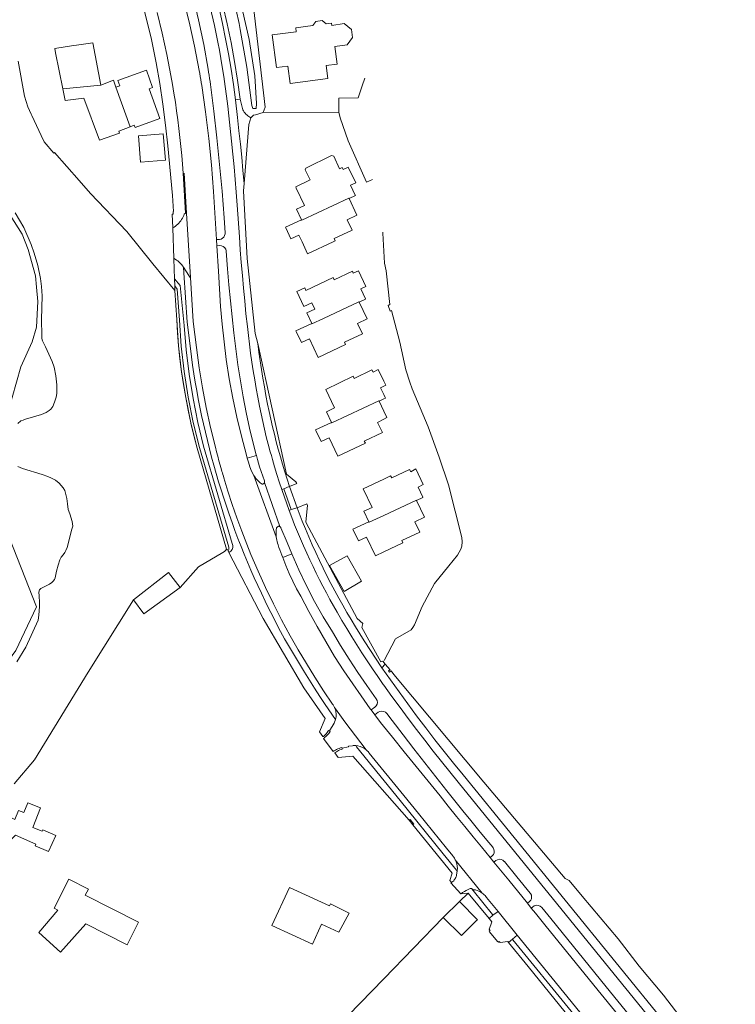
# Model space of a CAD drawing. Header units: metres. Extents: x 89888 to 94270, y 464165 to 468904.
# Tile 333 of 369: x 93409 to 93587, y 467060 to 467305. Entities that reach past the tile are written whole.
import ezdxf

# ---------------------------------------------------------------- set-up
doc = ezdxf.new("R2010")
doc.units = ezdxf.units.M
for name, color, linetype, lineweight in [('B_BEBOUWINGSGRENS_0', 251, 'CONTINUOUS', 13), ('B_TUSSENMUUR_0', 251, 'CONTINUOUS', 13), ('G_GRENS_ALGEMEEN_0', 251, 'CONTINUOUS', 13), ('T_CULTUURGRENS_0', 251, 'CONTINUOUS', 13), ('T_HAAG_LIJN_0', 251, 'CONTINUOUS', 13), ('T_HEK_LIJN_0', 251, 'CONTINUOUS', 13), ('V_WEGGRENS_0', 251, 'CONTINUOUS', 13), ('W_WALBESCHERMING_LIJN_0', 251, 'CONTINUOUS', 13), ('W_WATERGRENS_0', 251, 'CONTINUOUS', 13)]:
    doc.layers.add(name, color=color, linetype=linetype, lineweight=lineweight)

msp = doc.modelspace()

# ---------------------------------------------------------------- linework, layer by layer
at = {"layer": 'B_BEBOUWINGSGRENS_0'}
for p, q in [((93490.15, 467304.27), (93487.08, 467303.83)), ((93514.79, 467081.99), (93518.8, 467085.96))]:
    msp.add_line(p, q, dxfattribs=at)
for points in [[(93487.08, 467303.83), (93487, 467304.42), (93485.69, 467304.25), (93484.66, 467305.01), (93483.13, 467304.81), (93482.35, 467303.81), (93478.09, 467303.25), (93478.22, 467302.26), (93472.27, 467301.48), (93473.34, 467293.34), (93476.1, 467293.71), (93476.7, 467289.34), (93486.1, 467290.6), (93485.69, 467293.87), (93488.37, 467294.22), (93487.79, 467298.55), (93490.89, 467299), (93492.23, 467300.79), (93491.99, 467302.83), (93490.15, 467304.27)], [(93423.57, 467298.93), (93422.86, 467298.84), (93418.18, 467298.1), (93418.4, 467297), (93420.19, 467288.04)], [(93429.66, 467289), (93427.68, 467299.47), (93423.57, 467298.93)], [(93436.93, 467278.59), (93437.96, 467279.01), (93438.14, 467278.47), (93444.34, 467280.68), (93441.68, 467288.02), (93442.49, 467288.35), (93440.95, 467292.66), (93433.88, 467290.14), (93434.35, 467288.8), (93433.38, 467288.45)], [(93433.38, 467288.45), (93432.76, 467290.19), (93429.66, 467289)], [(93420.19, 467288.04), (93420.77, 467285.15), (93425.38, 467285.72), (93429.28, 467275.31), (93434.26, 467277.03), (93434.08, 467277.49), (93436.93, 467278.59)], [(93438.96, 467276.33), (93439.52, 467269.8), (93445.69, 467270.34), (93445.12, 467276.87), (93438.96, 467276.33)], [(93488.99, 467268.18), (93487.55, 467271.28), (93487.01, 467271.5), (93480.6, 467268.34), (93480.47, 467267.87), (93481.72, 467265.41), (93478.08, 467263.68), (93478.23, 467263.37), (93480.26, 467259.07), (93478.28, 467258.13), (93479.52, 467255.5)], [(93491.35, 467260.77), (93492.93, 467261.52), (93492.87, 467261.64), (93491.71, 467264.09), (93493.01, 467264.71), (93491.16, 467268.59), (93489.85, 467267.97), (93489.61, 467268.47), (93488.99, 467268.18)], [(93479.67, 467250), (93481.05, 467247.04), (93487.39, 467250), (93487.91, 467250.24), (93487.67, 467250.8), (93492.14, 467252.91), (93490.9, 467255.51), (93493.3, 467256.62), (93491.35, 467260.77)], [(93479.52, 467255.5), (93475.56, 467253.62), (93475.62, 467253.5), (93476.91, 467250.73), (93478.9, 467251.66), (93479.67, 467250)], [(93493.88, 467234.98), (93495.47, 467235.74), (93495.41, 467235.87), (93494.25, 467238.32), (93495.54, 467238.93), (93493.71, 467242.83), (93492.41, 467242.22), (93492.18, 467242.72), (93487.68, 467240.58), (93487.42, 467241.13), (93480.64, 467237.92)], [(93480.64, 467237.92), (93480.33, 467238.59), (93478.34, 467237.65), (93480.1, 467233.92), (93482.09, 467234.86), (93482.82, 467233.3), (93480.83, 467232.37), (93482.08, 467229.72)], [(93483.67, 467221.28), (93490.49, 467224.5), (93490.23, 467225.05), (93494.68, 467227.15), (93493.46, 467229.72), (93495.84, 467230.85), (93493.88, 467234.98)], [(93482.08, 467229.72), (93478.13, 467227.85), (93478.19, 467227.73), (93479.49, 467224.96), (93481.49, 467225.9), (93483.67, 467221.28)], [(93500, 467212.03), (93499.19, 467213.73), (93500, 467214.12), (93500.48, 467214.35), (93500, 467215.36), (93498.62, 467218.24), (93497.33, 467217.61), (93497.05, 467218.19), (93492.61, 467216.05), (93492.35, 467216.58), (93485.54, 467213.3), (93487.73, 467208.69), (93485.74, 467207.75), (93487, 467205.11)], [(93498.81, 467210.41), (93500, 467210.95), (93500.42, 467211.14), (93500.37, 467211.26), (93500, 467212.03)], [(93500, 467205.91), (93500.77, 467206.29), (93500, 467207.91), (93498.81, 467210.41)], [(93487, 467205.11), (93483.02, 467203.22), (93483.08, 467203.1), (93484.41, 467200.34)], [(93484.41, 467200.34), (93486.4, 467201.26), (93488.58, 467196.67), (93495.41, 467199.9), (93495.15, 467200.46), (93499.63, 467202.57), (93498.41, 467205.12), (93500, 467205.91)], [(93508.16, 467185.67), (93509.74, 467186.43), (93509.68, 467186.55), (93508.53, 467189), (93509.81, 467189.63), (93507.96, 467193.52), (93506.71, 467192.85), (93506.42, 467193.4), (93501.96, 467191.28), (93501.7, 467191.83), (93500, 467191.02)], [(93500, 467191.02), (93494.86, 467188.59), (93497.06, 467183.97), (93495.07, 467183.03), (93496.31, 467180.39)], [(93496.31, 467180.39), (93492.33, 467178.52), (93492.38, 467178.4), (93493.69, 467175.64), (93495.69, 467176.58), (93497.89, 467171.94), (93500, 467172.94), (93504.72, 467175.19), (93504.48, 467175.74), (93508.93, 467177.85), (93507.72, 467180.42), (93510.1, 467181.55), (93508.16, 467185.67)], [(93490.87, 467171.89), (93486.51, 467169.51), (93490.13, 467163.05), (93494.45, 467165.64), (93490.87, 467171.89)], [(93437.76, 467161.02), (93446.49, 467167.78), (93449.37, 467164.08)], [(93449.37, 467164.08), (93440.35, 467157.5), (93437.76, 467161.02)], [(93403.73, 467102.54), (93399.68, 467098.09), (93403.18, 467094.98), (93407.18, 467099.48), (93406.28, 467100.28), (93408.42, 467102.47), (93413.51, 467100.25), (93413.32, 467099.8), (93416.6, 467098.41), (93418.44, 467102.37), (93415.23, 467103.83), (93415.05, 467103.42), (93412.72, 467104.4), (93414.65, 467109.22), (93411.47, 467110.5), (93410.52, 467108.1), (93409.2, 467108.58), (93408.27, 467106.35), (93406.66, 467107.07), (93405.24, 467103.89), (93404.24, 467102.83), (93404.1, 467102.95), (93403.73, 467102.54)], [(93421.7, 467091.51), (93418.05, 467084.28), (93418.93, 467083.81), (93414.24, 467078.29), (93419.63, 467073.39), (93425.91, 467080.4), (93436.18, 467075.17), (93439.04, 467080.81), (93425.78, 467087.55), (93426.54, 467089.05), (93421.7, 467091.51)], [(93486.53, 467084.87), (93476.53, 467089.48), (93472.17, 467079.97), (93482.27, 467075.33), (93484.51, 467080.33), (93488.85, 467078.35), (93491.35, 467083.09), (93486.78, 467085.38), (93486.53, 467084.87)], [(93518.8, 467085.96), (93523.27, 467081.44), (93523.05, 467081.22), (93519.28, 467077.49), (93514.79, 467081.99)]]:
    msp.add_lwpolyline(points, dxfattribs=at)
at = {"layer": 'B_TUSSENMUUR_0'}
for p, q in [((93429.66, 467289), (93420.19, 467288.04)), ((93433.38, 467288.45), (93436.93, 467278.59))]:
    msp.add_line(p, q, dxfattribs=at)
for points in [[(93491.35, 467260.77), (93491.29, 467260.9), (93479.58, 467255.37), (93479.52, 467255.5)], [(93482.08, 467229.72), (93482.14, 467229.6), (93484.98, 467230.94), (93493.81, 467235.11), (93493.88, 467234.98)], [(93487, 467205.11), (93487.06, 467204.98), (93498.77, 467210.5), (93498.81, 467210.41)], [(93496.31, 467180.39), (93496.36, 467180.27), (93500, 467181.99), (93508.1, 467185.8), (93508.16, 467185.67)]]:
    msp.add_lwpolyline(points, dxfattribs=at)
at = {"layer": 'G_GRENS_ALGEMEEN_0'}
for p, q in [((93448.05, 467237.89), (93448.01, 467239.05)), ((93518.8, 467085.96), (93521, 467088.07))]:
    msp.add_line(p, q, dxfattribs=at)
at = {"layer": 'T_CULTUURGRENS_0'}
for points in [[(93449.85, 467351.78), (93448.98, 467353.5), (93447.99, 467353.55), (93447.49, 467353.14), (93448.08, 467351.58), (93450.25, 467346.71), (93451.43, 467343.86), (93453.03, 467339.99), (93455.38, 467334.44), (93457.29, 467329.31), (93458.82, 467324.3), (93460.62, 467318.57), (93462.57, 467311.03), (93464.01, 467304.28), (93464.26, 467302.84), (93465.97, 467293.4), (93467.21, 467283.93), (93467.43, 467283.12), (93468.22, 467283.17), (93468.31, 467284.43), (93467.94, 467291.26), (93466.53, 467300.31), (93464.98, 467307.21), (93463.66, 467312.87)], [(93352.82, 467081.26), (93362.8, 467091.61), (93379.64, 467109.08), (93408.5, 467148.36), (93410.66, 467152.94), (93413.64, 467159.23), (93406.01, 467178.65), (93404.37, 467184.03), (93404.17, 467186.7), (93403.85, 467191), (93406.5, 467207.47), (93409.73, 467218.94), (93412.6, 467225.13), (93413.62, 467228.82), (93413.97, 467235.15), (93413.63, 467238.74), (93413.37, 467241.58), (93411.59, 467248.11), (93410.83, 467250), (93410.04, 467251.94), (93404.47, 467260.66), (93399.48, 467265.54), (93395.88, 467272.54)], [(93461.28, 467173.19), (93461.12, 467173.49), (93461.01, 467173.44), (93460.9, 467173.59)]]:
    msp.add_lwpolyline(points, dxfattribs=at)
at = {"layer": 'T_HAAG_LIJN_0'}
msp.add_line((93470.03, 467282.13), (93488.81, 467282.27), dxfattribs=at)
msp.add_lwpolyline([(93514.79, 467081.99), (93500, 467066.75), (93473.6, 467039.53)], dxfattribs=at)
at = {"layer": 'T_HEK_LIJN_0'}
msp.add_line((93516.69, 467090.58), (93519.15, 467087.89), dxfattribs=at)
msp.add_lwpolyline([(93499.26, 467145.59), (93494.54, 467154.08), (93494.82, 467155.06)], dxfattribs=at)
at = {"layer": 'V_WEGGRENS_0'}
for p, q in [((93463.1, 467285.34), (93464.24, 467285.48)), ((93450.94, 467257.15), (93450.33, 467267.09)), ((93450.69, 467257.11), (93450.94, 467257.15)), ((93451.93, 467241.17), (93450.94, 467257.15)), ((93447.5, 467253.49), (93447.75, 467245.9)), ((93458.36, 467250.55), (93458.46, 467249.05)), ((93447.94, 467240.78), (93448.01, 467239.05)), ((93468.31, 467196.84), (93466.05, 467196.17)), ((93466.05, 467196.17), (93466.32, 467195.23)), ((93468.57, 467195.92), (93468.31, 467196.84)), ((93467.65, 467191.92), (93473.24, 467176.64)), ((93474.15, 467179.22), (93470.34, 467190.16)), ((93475.17, 467188.62), (93474.61, 467188.42)), ((93474.61, 467188.42), (93476.43, 467183.23)), ((93475.17, 467188.62), (93477, 467183.44)), ((93478.45, 467183.86), (93476.54, 467189.16)), ((93476.43, 467183.23), (93477, 467183.44)), ((93477, 467183.44), (93478.45, 467183.86)), ((93461.28, 467173.19), (93461.49, 467172.78)), ((93477.13, 467172.45), (93474.85, 467171.47)), ((93499.74, 467145.7), (93499.26, 467145.59)), ((93499.53, 467144.08), (93500.37, 467144.98)), ((93496.84, 467133.59), (93497.73, 467132.39)), ((93506.27, 467106.16), (93507.19, 467105.04)), ((93526.44, 467096.93), (93527.38, 467095.76)), ((93524.49, 467088.06), (93517.76, 467096.35)), ((93516.81, 467090.69), (93516.69, 467090.58)), ((93519.15, 467087.89), (93521, 467088.07)), ((93521, 467088.07), (93526.18, 467081.77)), ((93522.21, 467088.72), (93521.77, 467089.17)), ((93535.72, 467085.52), (93536.67, 467084.35)), ((93526.18, 467081.77), (93527.14, 467082.57)), ((93528.41, 467083.47), (93527.14, 467082.57)), ((93533.16, 467077.59), (93528.41, 467083.47)), ((93533.16, 467077.59), (93531.96, 467076.62)), ((93531.96, 467076.62), (93531, 467075.8)), ((93532.11, 467076.44), (93531.96, 467076.62))]:
    msp.add_line(p, q, dxfattribs=at)
for points in [[(93464.24, 467285.48), (93463.6, 467290.19), (93462.86, 467294.88), (93462.01, 467299.55), (93461.06, 467304.2), (93460, 467308.83), (93458.78, 467313.25), (93457.53, 467317.67), (93456.26, 467322.08), (93454.97, 467326.49), (93453.65, 467330.88), (93452.15, 467334.81), (93450.58, 467338.7), (93448.94, 467342.56), (93447.21, 467346.39), (93445.41, 467350.19), (93444.27, 467352.22), (93444.22, 467354.27), (93445.34, 467356.19), (93444.17, 467358.79)], [(93439.04, 467356.45), (93439.29, 467355.88), (93442.07, 467350.14), (93444.7, 467344.33), (93447.17, 467338.45), (93449.47, 467332.5), (93451.62, 467326.5), (93453.09, 467322.01), (93454.45, 467317.49), (93455.71, 467312.95), (93456.85, 467308.37), (93457.89, 467303.76), (93458.31, 467301.73), (93458.72, 467299.69), (93459.1, 467297.65), (93459.47, 467295.6), (93459.82, 467293.55)], [(93440.81, 467357.57), (93442.64, 467353.72), (93445.1, 467348.46), (93447.44, 467343.14), (93449.65, 467337.77), (93451.73, 467332.34), (93453.67, 467326.87), (93455.14, 467322.41), (93456.49, 467317.92), (93457.73, 467313.39), (93458.87, 467308.84), (93459.89, 467304.26), (93460.66, 467300.5), (93461.37, 467296.72), (93462.01, 467292.94), (93462.59, 467289.14), (93463.1, 467285.34)], [(93434, 467352.93), (93436.33, 467348.1), (93438.64, 467343.09), (93440.82, 467338.01), (93442.86, 467332.88), (93444.78, 467327.7), (93446.56, 467322.47), (93448.4, 467316.59), (93450.08, 467310.65), (93451.59, 467304.68), (93452.93, 467298.66), (93454.1, 467292.6)], [(93456.32, 467292.95), (93455.24, 467299.09), (93453.96, 467305.18), (93452.49, 467311.23), (93450.83, 467317.23), (93448.99, 467323.18), (93447.28, 467328.22), (93445.44, 467333.22), (93443.47, 467338.16), (93441.38, 467343.05), (93439.17, 467347.89), (93436.92, 467352.66), (93436.88, 467352.75), (93436.83, 467352.83), (93436.77, 467352.92), (93436.71, 467352.99), (93436.65, 467353.07)], [(93432.65, 467331.42), (93434.47, 467326.78), (93436.15, 467322.09), (93437.69, 467317.35), (93439.35, 467311.71), (93440.86, 467306.03), (93442.21, 467300.3), (93443.42, 467294.55), (93444.31, 467289.4), (93445.08, 467284.23), (93445.74, 467279.05), (93446.29, 467273.86), (93447.42, 467261.52), (93447.67, 467257.54), (93447.61, 467257.54), (93447.65, 467256.88), (93447.34, 467256.86), (93447.5, 467253.49)], [(93466.71, 467316.72), (93466.95, 467313.57), (93467.24, 467311.41), (93467.84, 467306.26), (93470.47, 467283.53), (93470.03, 467282.13)], [(93450.69, 467257.11), (93450.1, 467267.08), (93449.93, 467269.29), (93449.74, 467271.51), (93449.54, 467273.73), (93449.3, 467275.94), (93449.05, 467278.15), (93448.77, 467280.36), (93448.48, 467282.56), (93448.16, 467284.76), (93447.82, 467286.96), (93447.46, 467289.16), (93447.08, 467291.35), (93446.05, 467296.62), (93444.9, 467301.86), (93443.62, 467307.07)], [(93454.1, 467292.6), (93454.23, 467291.86), (93454.36, 467291.11), (93454.49, 467290.37), (93454.61, 467289.62), (93454.73, 467288.87), (93455.68, 467282.31), (93456.48, 467275.73), (93457.14, 467269.14), (93457.65, 467262.53), (93458.03, 467255.91), (93458.36, 467250.55)], [(93460.52, 467251.99), (93460.52, 467252.03), (93460.52, 467252.08), (93460.52, 467252.13), (93460.52, 467252.18), (93460.52, 467252.23), (93460.27, 467255.96), (93459.77, 467262.61), (93459.18, 467269.25), (93458.51, 467275.89), (93457.75, 467282.52), (93456.9, 467289.13), (93456.79, 467289.9), (93456.68, 467290.66), (93456.56, 467291.43), (93456.44, 467292.19), (93456.32, 467292.95)], [(93472.03, 467196.86), (93471.77, 467197.78), (93471.26, 467199.67), (93470.78, 467201.55), (93470.32, 467203.45), (93469.89, 467205.34), (93469.48, 467207.24), (93469.09, 467209.15), (93468.67, 467211.34), (93468.27, 467213.53), (93467.89, 467215.72), (93467.53, 467217.92), (93467.2, 467220.12), (93466.88, 467222.33), (93466.59, 467224.53), (93466.32, 467226.74), (93466.07, 467228.96), (93465.73, 467232.13), (93465.4, 467235.3), (93465.1, 467238.48), (93464.82, 467241.66), (93464.56, 467244.84), (93464.32, 467248.03), (93464.11, 467251.21), (93463.57, 467259.16), (93463.32, 467262.33), (93463.06, 467265.5), (93462.78, 467268.67), (93462.48, 467271.83), (93462.16, 467275), (93461.83, 467278.16), (93461.47, 467281.32), (93461.19, 467283.78), (93460.89, 467286.23), (93460.56, 467288.67), (93460.2, 467291.11), (93459.82, 467293.55)], [(93463.1, 467285.34), (93463.62, 467280.89), (93463.99, 467277.61), (93464.33, 467274.33), (93464.66, 467271.04), (93464.96, 467267.76), (93465.24, 467264.47)], [(93466.93, 467280.82), (93466.66, 467280.98), (93466.4, 467281.16), (93466.15, 467281.36), (93465.92, 467281.57), (93465.7, 467281.79), (93465.49, 467282.03), (93465.31, 467282.28), (93465.13, 467282.55), (93464.98, 467282.83), (93464.24, 467285.48)], [(93465.24, 467264.47), (93466.41, 467279.21), (93466.93, 467280.82)], [(93470.03, 467282.13), (93468.08, 467281.6), (93467.61, 467281.48), (93466.93, 467280.82)], [(93468.64, 467224.71), (93468.03, 467227.25), (93465.98, 467245.9), (93465.12, 467262.67), (93465.24, 467264.47)], [(93447.5, 467253.49), (93447.86, 467253.69), (93448.17, 467253.9), (93448.47, 467254.14), (93448.76, 467254.39), (93449.02, 467254.66), (93449.27, 467254.94), (93449.51, 467255.24), (93449.72, 467255.55), (93449.92, 467255.87), (93450.09, 467256.21), (93450.25, 467256.55), (93450.38, 467256.91), (93450.69, 467257.11)], [(93458.36, 467250.55), (93459.14, 467250.6), (93459.55, 467250.7), (93459.92, 467250.9), (93460.22, 467251.2), (93460.42, 467251.58), (93460.52, 467251.99)], [(93460.81, 467247.74), (93460.68, 467248.18), (93460.42, 467248.57), (93460.07, 467248.86), (93459.65, 467249.05), (93459.19, 467249.11), (93458.46, 467249.05)], [(93458.46, 467249.05), (93458.86, 467242.69), (93459.11, 467238.29), (93459.43, 467233.89), (93459.83, 467229.5), (93460.29, 467225.12), (93460.83, 467220.74), (93461.58, 467215.93), (93462.46, 467211.14), (93463.46, 467206.38), (93464.58, 467201.64), (93465.83, 467196.93), (93466.05, 467196.17)], [(93468.31, 467196.84), (93468.28, 467196.96), (93466.62, 467203.64), (93465.79, 467207.56), (93465.04, 467211.5), (93464.36, 467215.46), (93463.74, 467219.42), (93463.2, 467223.39), (93462.71, 467227.36), (93462.26, 467231.33), (93461.85, 467235.31), (93461.48, 467239.29), (93461.15, 467243.28), (93460.82, 467247.67), (93460.82, 467247.71), (93460.81, 467247.74)], [(93450.18, 467243.74), (93449.98, 467244.03), (93449.76, 467244.3), (93449.52, 467244.57), (93449.27, 467244.82), (93449.01, 467245.05), (93448.74, 467245.27), (93448.45, 467245.48), (93448.15, 467245.67), (93447.85, 467245.84), (93447.75, 467245.9)], [(93447.75, 467245.9), (93447.76, 467245.8), (93447.94, 467240.78)], [(93487.97, 467131.21), (93485.42, 467134.97), (93484.1, 467136.97), (93482.8, 467138.98), (93481.52, 467141), (93480.25, 467143.03), (93479, 467145.08), (93477.76, 467147.13), (93476.54, 467149.19), (93475.34, 467151.26), (93474.33, 467153.13), (93473.34, 467155), (93472.37, 467156.89), (93471.41, 467158.78), (93470.48, 467160.68), (93469.57, 467162.6), (93468.67, 467164.52), (93467.8, 467166.46), (93466.95, 467168.4), (93466.11, 467170.35), (93465.3, 467172.3), (93464.51, 467174.27), (93463.73, 467176.26), (93462.98, 467178.25), (93462.25, 467180.25), (93461.54, 467182.26), (93460.85, 467184.27), (93460.18, 467186.29), (93459.54, 467188.32), (93458.91, 467190.36), (93458.31, 467192.4), (93457.73, 467194.45), (93457.17, 467196.5), (93456.64, 467198.56), (93456.12, 467200.62), (93455.62, 467202.68), (93455.15, 467204.74), (93454.69, 467206.81), (93454.26, 467208.88), (93453.86, 467210.96), (93453.48, 467213.04), (93453.12, 467215.13), (93452.78, 467217.22), (93452.46, 467219.32), (93452.17, 467221.41), (93451.9, 467223.52), (93451.11, 467230.06), (93450.27, 467242.31), (93450.18, 467243.74)], [(93451.93, 467241.17), (93451.7, 467241.18), (93451.67, 467241.36), (93450.78, 467242.76), (93450.18, 467243.74)], [(93461.49, 467172.78), (93461.93, 467173.07), (93462.26, 467173.48), (93462.44, 467173.97), (93462.45, 467174.5), (93462.3, 467175), (93455.18, 467199.16), (93453.77, 467205.08), (93452.59, 467211.05), (93451.62, 467217.06), (93450.89, 467223.11), (93450.38, 467229.18), (93449.4, 467239.15), (93447.94, 467240.78)], [(93448.01, 467239.05), (93448.65, 467238.23), (93449.2, 467230.51), (93449.64, 467224.1), (93450.35, 467217.72), (93451.35, 467211.37), (93452.62, 467205.08), (93454.17, 467198.84), (93461.44, 467174.07), (93461.47, 467173.89), (93461.47, 467173.71), (93461.44, 467173.52), (93461.37, 467173.35), (93461.28, 467173.19)], [(93459.63, 467193.33), (93459.32, 467194.45), (93459.01, 467195.57), (93458.71, 467196.69), (93458.41, 467197.82), (93458.12, 467198.94), (93456.92, 467203.84), (93455.85, 467208.77), (93454.91, 467213.72), (93454.1, 467218.7), (93453.42, 467223.7), (93452.63, 467230.2), (93451.93, 467241.17)], [(93476.54, 467189.16), (93478.35, 467189.94), (93478.13, 467190.36), (93475.79, 467192.23), (93468.64, 467224.71)], [(93468.64, 467224.71), (93468.94, 467222.55), (93469.25, 467220.4), (93469.58, 467218.25), (93469.93, 467216.1), (93470.3, 467213.95), (93470.69, 467211.81), (93471.09, 467209.67), (93471.49, 467207.78), (93471.9, 467205.9), (93472.34, 467204.02), (93472.79, 467202.14), (93473.26, 467200.27), (93473.76, 467198.41), (93474.27, 467196.54), (93474.81, 467194.69), (93475.37, 467192.84), (93475.94, 467191), (93476.54, 467189.16)], [(93466.32, 467195.23), (93466.67, 467194.04), (93467.09, 467192.95), (93467.65, 467191.92)], [(93470.34, 467190.16), (93470.35, 467190.23), (93470.36, 467190.32), (93470.35, 467190.4), (93470.33, 467190.47), (93470.29, 467190.55), (93469.09, 467194.04), (93468.57, 467195.92)], [(93472.03, 467196.86), (93472.29, 467195.91), (93472.84, 467194.04), (93473.41, 467192.18), (93474, 467190.33), (93474.61, 467188.42)], [(93459.63, 467193.33), (93459.75, 467192.93), (93459.87, 467192.53), (93459.99, 467192.12), (93460.1, 467191.72), (93460.22, 467191.31), (93461.25, 467187.98), (93462.33, 467184.66), (93463.47, 467181.37), (93464.67, 467178.09), (93465.93, 467174.84), (93466.97, 467172.25)], [(93467.65, 467191.92), (93467.92, 467191.53), (93468.21, 467191.16), (93468.51, 467190.81), (93468.84, 467190.47), (93469.19, 467190.15), (93469.6, 467189.81), (93469.71, 467189.77), (93469.82, 467189.76), (93469.93, 467189.77), (93470.04, 467189.81), (93470.13, 467189.87), (93470.19, 467189.91), (93470.24, 467189.97), (93470.28, 467190.02), (93470.32, 467190.09), (93470.34, 467190.16)], [(93476.54, 467189.16), (93476.48, 467189.14), (93475.17, 467188.62)], [(93476.43, 467183.23), (93477.11, 467181.44), (93477.82, 467179.66), (93478.54, 467177.89), (93479.29, 467176.12), (93480.05, 467174.37), (93480.84, 467172.62), (93481.61, 467170.95), (93482.39, 467169.28), (93483.19, 467167.62), (93484.02, 467165.98), (93484.86, 467164.34), (93485.72, 467162.72), (93486.6, 467161.1), (93487.49, 467159.49), (93488.41, 467157.89), (93489.6, 467155.85), (93490.81, 467153.82), (93492.04, 467151.8), (93493.29, 467149.79), (93494.56, 467147.79), (93495.85, 467145.81), (93497.16, 467143.84), (93498.49, 467141.89), (93499.84, 467139.94), (93500, 467139.73), (93502.01, 467136.97), (93504.04, 467134.23), (93506.08, 467131.49), (93508.14, 467128.77), (93510.21, 467126.07), (93512.3, 467123.37), (93518.49, 467115.63)], [(93494.82, 467155.06), (93493.34, 467156.31), (93480.67, 467180.16), (93480.63, 467180.37), (93480.99, 467184.48), (93480.83, 467184.83), (93478.45, 467183.86)], [(93478.45, 467183.86), (93479.71, 467180.57), (93480.53, 467178.6), (93481.36, 467176.63), (93482.22, 467174.68), (93483.1, 467172.73), (93484, 467170.79), (93484.92, 467168.87), (93485.86, 467166.95), (93486.82, 467165.04), (93487.8, 467163.23), (93488.79, 467161.42), (93489.8, 467159.62), (93490.83, 467157.84), (93491.87, 467156.06), (93492.93, 467154.29), (93494, 467152.53), (93495.1, 467150.78), (93499.53, 467144.08)], [(93474.15, 467179.22), (93474.06, 467179.25), (93473.97, 467179.27), (93473.88, 467179.28), (93473.79, 467179.26), (93473.71, 467179.23), (93473.6, 467179.17), (93473.51, 467179.09), (93473.43, 467179.01), (93473.35, 467178.92), (93473.29, 467178.82), (93473.23, 467178.39), (93473.2, 467177.95), (93473.19, 467177.52), (93473.2, 467177.08), (93473.24, 467176.64)], [(93477.13, 467172.45), (93475.94, 467175.2), (93474.39, 467178.89), (93474.37, 467178.97), (93474.33, 467179.05), (93474.28, 467179.11), (93474.22, 467179.17), (93474.15, 467179.22)], [(93473.24, 467176.64), (93473.29, 467176.24), (93473.37, 467175.84), (93473.46, 467175.45), (93473.57, 467175.06), (93473.7, 467174.67)], [(93461.49, 467172.78), (93470.04, 467156.36), (93480.12, 467139.08), (93485.45, 467131.51), (93484.03, 467128.13), (93484.84, 467126.99), (93484.98, 467127.03), (93485.24, 467127.24), (93485.47, 467127.47), (93485.7, 467127.7), (93485.9, 467127.96), (93486.1, 467128.22), (93486.27, 467128.49), (93486.46, 467128.38)], [(93473.7, 467174.67), (93473.92, 467174.03), (93474.14, 467173.39), (93474.37, 467172.75), (93474.61, 467172.11), (93474.85, 467171.47)], [(93487.77, 467134.17), (93487.68, 467134.36), (93487.59, 467134.53), (93487.48, 467134.7), (93487.37, 467134.87), (93487.25, 467135.03), (93485.04, 467138.36), (93482.87, 467141.73), (93480.75, 467145.12), (93478.69, 467148.55), (93476.68, 467152.01), (93474.56, 467155.97), (93472.53, 467159.98), (93470.59, 467164.03), (93468.73, 467168.12), (93466.97, 467172.25)], [(93474.85, 467171.47), (93475.63, 467169.51), (93476.48, 467167.56), (93477.37, 467165.64), (93478.32, 467163.75), (93479.33, 467161.88), (93481.32, 467158.08), (93483.39, 467154.32), (93485.54, 467150.6), (93487.77, 467146.93), (93490.07, 467143.31), (93496.61, 467133.89), (93496.84, 467133.59)], [(93498.13, 467136.35), (93498.11, 467136.37), (93498.1, 467136.4), (93495.8, 467139.64), (93493.56, 467142.91), (93491.38, 467146.23), (93489.26, 467149.59), (93487.2, 467152.99), (93484.94, 467156.74), (93482.79, 467160.57), (93480.78, 467164.47), (93478.89, 467168.43), (93477.13, 467172.45)], [(93583.1, 467039.53), (93519.7, 467117.45), (93517.34, 467120.35), (93515.01, 467123.27), (93512.7, 467126.21), (93510.41, 467129.17), (93508.15, 467132.15), (93499.53, 467144.08)], [(93496.84, 467133.59), (93497.75, 467134.3), (93498.09, 467134.62), (93498.31, 467135.02), (93498.4, 467135.48), (93498.33, 467135.94), (93498.13, 467136.35)], [(93495.62, 467123.69), (93494.28, 467125.41), (93492.95, 467127.15), (93491.63, 467128.89), (93490.33, 467130.64), (93489.04, 467132.4), (93487.77, 467134.17)], [(93487.97, 467131.21), (93488.06, 467131.56), (93488.11, 467131.85), (93488.14, 467132.15), (93488.15, 467132.45), (93488.13, 467132.74), (93488.1, 467133.04), (93488.05, 467133.33), (93487.97, 467133.62), (93487.88, 467133.9), (93487.77, 467134.17)], [(93486.46, 467128.38), (93487.69, 467130.29), (93487.97, 467131.21)], [(93500.74, 467132.73), (93500.39, 467133.05), (93499.97, 467133.25), (93499.51, 467133.32), (93499.04, 467133.25), (93498.62, 467133.04), (93497.73, 467132.39)], [(93497.73, 467132.39), (93499.2, 467130.51), (93502.14, 467126.84), (93505.09, 467123.18), (93508.04, 467119.52), (93511, 467115.86), (93513.97, 467112.21)], [(93515.68, 467113.47), (93512.93, 467116.94), (93510.19, 467120.42), (93507.47, 467123.91), (93504.77, 467127.42), (93502.09, 467130.95), (93500.74, 467132.73)], [(93486.46, 467128.38), (93486.64, 467128.27), (93486.48, 467128.01), (93486.31, 467127.77), (93486.12, 467127.54), (93485.92, 467127.32), (93485.7, 467127.11), (93485.47, 467126.91), (93485.24, 467126.73), (93485.27, 467126.66), (93485.04, 467126.48), (93487.44, 467123.29), (93487.65, 467123.42), (93487.95, 467123.6), (93488.25, 467123.77), (93488.57, 467123.92), (93488.89, 467124.05), (93489.22, 467124.16), (93489.55, 467124.26), (93489.62, 467124.06)], [(93489.62, 467124.06), (93489.68, 467123.86), (93489.37, 467123.77), (93489.07, 467123.66), (93488.77, 467123.53), (93488.48, 467123.38), (93488.2, 467123.22), (93487.93, 467123.05), (93487.84, 467122.92), (93488.68, 467121.79), (93492.31, 467122.12), (93506.27, 467106.16)], [(93493, 467124.72), (93492.85, 467124.73), (93492.69, 467124.73), (93492.54, 467124.73), (93492.39, 467124.72), (93492.24, 467124.71), (93491.23, 467124.56), (93491.25, 467124.41), (93489.62, 467124.06)], [(93518.25, 467093.54), (93518.05, 467093.77), (93514.79, 467097.83), (93504.04, 467111.11), (93493.21, 467124.47), (93493, 467124.72)], [(93495.62, 467123.69), (93495.16, 467124.03), (93494.66, 467124.3), (93494.12, 467124.51), (93493.57, 467124.65), (93493, 467124.72)], [(93508.61, 467107.83), (93504.99, 467112.29), (93496.39, 467122.88), (93496.26, 467123.06), (93496.11, 467123.23), (93495.96, 467123.39), (93495.79, 467123.55), (93495.62, 467123.69)], [(93518.49, 467115.63), (93519.86, 467113.92), (93580.32, 467039.53)], [(93513.97, 467112.21), (93516.03, 467109.67), (93518.1, 467107.13), (93520.17, 467104.6), (93522.24, 467102.06), (93524.32, 467099.53), (93526.44, 467096.93)], [(93527.17, 467099.33), (93527.15, 467099.35), (93527.13, 467099.38), (93527.11, 467099.4), (93527.09, 467099.43), (93527.07, 467099.45), (93525.65, 467101.19), (93523.64, 467103.63), (93521.63, 467106.08), (93519.64, 467108.53), (93517.65, 467111), (93515.68, 467113.47)], [(93517.76, 467096.35), (93517.65, 467096.55), (93517.54, 467096.76), (93517.42, 467096.96), (93517.28, 467097.15), (93517.15, 467097.34), (93515.58, 467099.26), (93508.61, 467107.83)], [(93507.19, 467105.04), (93507.43, 467105.24), (93506.51, 467106.36), (93506.27, 467106.16)], [(93507.19, 467105.04), (93517.02, 467093), (93516.39, 467091.17), (93516.81, 467090.69)], [(93526.44, 467096.93), (93526.95, 467097.34), (93527.24, 467097.67), (93527.41, 467098.07), (93527.45, 467098.51), (93527.37, 467098.94), (93527.17, 467099.33)], [(93517.76, 467096.35), (93517.97, 467095.83), (93518.13, 467095.3), (93518.24, 467094.75), (93518.28, 467094.19), (93518.27, 467093.64), (93518.25, 467093.54)], [(93529.95, 467095.92), (93529.6, 467096.23), (93529.17, 467096.41), (93528.72, 467096.46), (93528.26, 467096.36), (93527.86, 467096.14), (93527.38, 467095.76)], [(93527.38, 467095.76), (93531.08, 467091.25), (93535.72, 467085.52)], [(93536.48, 467087.92), (93536.46, 467087.95), (93536.43, 467087.98), (93536.41, 467088.01), (93536.38, 467088.04), (93536.36, 467088.06), (93533.09, 467092.09), (93529.98, 467095.88), (93529.96, 467095.9), (93529.95, 467095.92)], [(93516.81, 467090.69), (93517.01, 467090.82), (93517.2, 467090.97), (93517.37, 467091.14), (93517.52, 467091.32), (93517.66, 467091.51), (93517.78, 467091.72), (93517.88, 467091.93), (93517.97, 467092.15), (93518.03, 467092.38), (93518.07, 467092.62), (93518.25, 467093.54)], [(93521.77, 467089.17), (93521.43, 467089.24), (93520.97, 467088.99), (93520.51, 467088.73), (93520.05, 467088.46), (93519.6, 467088.18), (93519.15, 467087.89)], [(93521.77, 467089.17), (93522.28, 467088.91), (93522.76, 467088.84), (93523.22, 467088.71), (93523.66, 467088.54), (93524.09, 467088.32), (93524.49, 467088.06)], [(93527.14, 467082.57), (93526.99, 467082.74), (93522.21, 467088.72)], [(93528.41, 467083.47), (93525.57, 467086.94), (93525.39, 467087.19), (93525.18, 467087.43), (93524.97, 467087.66), (93524.74, 467087.87), (93524.49, 467088.06)], [(93535.72, 467085.52), (93536.24, 467085.95), (93536.52, 467086.28), (93536.7, 467086.67), (93536.75, 467087.11), (93536.68, 467087.53), (93536.48, 467087.92)], [(93539.29, 467084.48), (93538.89, 467084.81), (93538.4, 467085), (93537.89, 467085.02), (93537.39, 467084.88), (93536.96, 467084.59), (93536.67, 467084.35)], [(93571.08, 467045.27), (93571.04, 467045.35), (93571, 467045.43), (93570.95, 467045.5), (93570.9, 467045.58), (93570.85, 467045.65), (93567.65, 467049.57), (93555.32, 467064.76), (93541.52, 467081.74), (93539.29, 467084.48)], [(93536.67, 467084.35), (93537.75, 467083.03), (93540.07, 467080.18), (93553.31, 467063.87), (93566.97, 467047.06), (93570.18, 467043.11)], [(93526.18, 467081.77), (93526.87, 467080.93), (93526.59, 467080.17), (93526.17, 467079.06), (93526.41, 467078.77), (93526.21, 467078.68), (93526.31, 467078.4), (93528.26, 467076.04), (93528.52, 467075.88), (93528.69, 467076.03), (93528.92, 467075.78), (93530.82, 467076.02), (93531, 467075.8)], [(93562.02, 467041.36), (93561.92, 467041.68), (93561.81, 467041.99), (93561.67, 467042.29), (93561.51, 467042.58), (93561.34, 467042.86), (93561.14, 467043.13), (93558.96, 467045.83), (93547.68, 467059.74), (93533.16, 467077.59)], [(93531, 467075.8), (93535.9, 467069.77), (93552.89, 467048.86), (93559.61, 467039.62), (93559.58, 467039.53)], [(93562.04, 467039.53), (93558.89, 467043.49), (93546.55, 467058.69), (93532.11, 467076.44)]]:
    msp.add_lwpolyline(points, dxfattribs=at)
at = {"layer": 'W_WALBESCHERMING_LIJN_0'}
for p, q in [((93448.52, 467230.58), (93448.05, 467237.89)), ((93460.9, 467173.59), (93453.57, 467198.68)), ((93502.9, 467151.26), (93500.1, 467145.9)), ((93499.74, 467145.7), (93500.37, 467144.98)), ((93500.37, 467144.98), (93501.58, 467143.61))]:
    msp.add_line(p, q, dxfattribs=at)
for points in [[(93448.52, 467230.58), (93448.72, 467227.35), (93448.98, 467224.13), (93449.31, 467220.91), (93449.72, 467217.7), (93450.19, 467214.5), (93450.73, 467211.31), (93451.34, 467208.13), (93452.01, 467204.97)], [(93452.01, 467204.97), (93452.01, 467204.96), (93452.01, 467204.95)], [(93452.01, 467204.95), (93452.76, 467201.81), (93453.57, 467198.68)], [(93501.79, 467143.35), (93502.52, 467142.38), (93524.85, 467115.63), (93545.07, 467091.66), (93546.12, 467091.21), (93549.34, 467087.3), (93558.24, 467076.69), (93563.46, 467069.89), (93569.52, 467062.68), (93579.33, 467049.91), (93587.39, 467039.53)]]:
    msp.add_lwpolyline(points, dxfattribs=at)
at = {"layer": 'W_WATERGRENS_0'}
msp.add_line((93453.57, 467198.68), (93452.01, 467204.95), dxfattribs=at)
for points in [[(93409.1, 467294.96), (93410.63, 467286.19), (93411.45, 467283.58), (93412.33, 467281.72), (93412.48, 467281.4)], [(93495.31, 467290.72), (93494.61, 467288.81), (93493.58, 467285.84), (93488.79, 467285.75), (93488.81, 467282.27)], [(93412.48, 467281.4), (93414.81, 467276.48), (93415.57, 467274.87), (93417.98, 467272.07), (93418.1, 467272.22), (93424.26, 467265.23), (93427.06, 467262.02), (93436.07, 467252.6), (93442.56, 467244.53), (93448.05, 467237.89)], [(93488.81, 467282.27), (93489.14, 467280.83), (93491.13, 467275.15), (93495.7, 467264.87), (93497.17, 467265.54)], [(93408.31, 467257.21), (93410.51, 467253.53), (93412.33, 467249.34), (93413.04, 467247.21), (93413.97, 467244.08), (93414.62, 467240.91), (93414.86, 467238.91), (93415.05, 467236.56), (93414.88, 467230.7), (93414.95, 467226.7), (93414.98, 467225.99), (93415.12, 467225.42), (93415.35, 467224.9), (93415.85, 467223.93), (93417.52, 467220.27), (93418.05, 467218.86), (93418.48, 467216.65), (93418.68, 467214.46), (93418.67, 467212.3), (93418.49, 467211.35), (93418.1, 467210.12), (93417.68, 467209.05), (93417.23, 467208.38), (93416.82, 467208.03), (93416.05, 467207.53), (93414.89, 467207.08), (93410.91, 467205.89), (93410.31, 467205.7), (93409.78, 467205.47), (93408.97, 467204.85)], [(93499.77, 467252.44), (93499.78, 467252.12), (93500.14, 467244.68), (93500.62, 467242.8), (93501.47, 467234.39), (93501.07, 467234.2), (93501.56, 467232.75), (93501.88, 467232.91), (93503.95, 467225.08), (93505.51, 467218.17), (93506.48, 467215.07), (93507.05, 467213.46), (93511.04, 467204), (93513.75, 467196.48), (93516.12, 467189.55), (93519.39, 467176.47), (93519.45, 467175.39), (93519.38, 467174.31), (93519.17, 467173.59), (93518.29, 467172.1), (93516.16, 467169.46), (93512.59, 467165.07), (93509.51, 467159.3), (93507.65, 467154.75), (93507.24, 467154.08), (93506.83, 467153.53), (93502.9, 467151.26)], [(93452.01, 467204.97), (93450.73, 467211.3), (93449.72, 467217.7), (93448.98, 467224.13), (93448.52, 467230.58)], [(93452.01, 467204.95), (93452.01, 467204.96), (93452.01, 467204.97)], [(93409.02, 467194.16), (93410.13, 467193.62), (93415.08, 467192.19), (93416.47, 467191.68), (93417.41, 467191.22), (93418.36, 467190.72), (93419.26, 467190.03), (93419.81, 467189.38), (93420.27, 467188.85), (93420.66, 467188.16), (93420.96, 467187.16), (93421.17, 467186.16), (93421.35, 467184.84), (93421.55, 467183.47), (93421.89, 467182.39), (93422.49, 467180.46), (93422.63, 467179.86), (93422.66, 467179.3), (93422.45, 467178.55), (93421.23, 467174.03), (93420.97, 467173.23), (93420.65, 467172.76), (93420.23, 467172.21), (93419.74, 467171.59), (93419.41, 467170.96), (93419.06, 467169.61), (93418.63, 467168.1), (93418.27, 467166.47), (93418.11, 467166.08), (93417.82, 467165.64), (93417.45, 467165.29), (93416.84, 467164.91), (93414.75, 467163.84), (93414.42, 467163.44), (93414.25, 467162.85), (93414.27, 467161.97), (93414.39, 467160.33), (93414.41, 467159.29), (93414.2, 467157.18), (93414.02, 467155.95), (93411, 467149.23), (93408.73, 467145.57)], [(93449.37, 467164.08), (93453.92, 467169.17), (93460.01, 467172.79), (93460.35, 467173.03), (93460.65, 467173.29), (93460.9, 467173.59)], [(93437.76, 467161.02), (93426.52, 467143.01), (93413.15, 467121.19), (93408.08, 467115.2)], [(93501.58, 467143.61), (93501.18, 467143.33), (93501.26, 467143.2), (93501.37, 467143.01), (93501.79, 467143.35)]]:
    msp.add_lwpolyline(points, dxfattribs=at)

doc.saveas('drawing.dxf')
